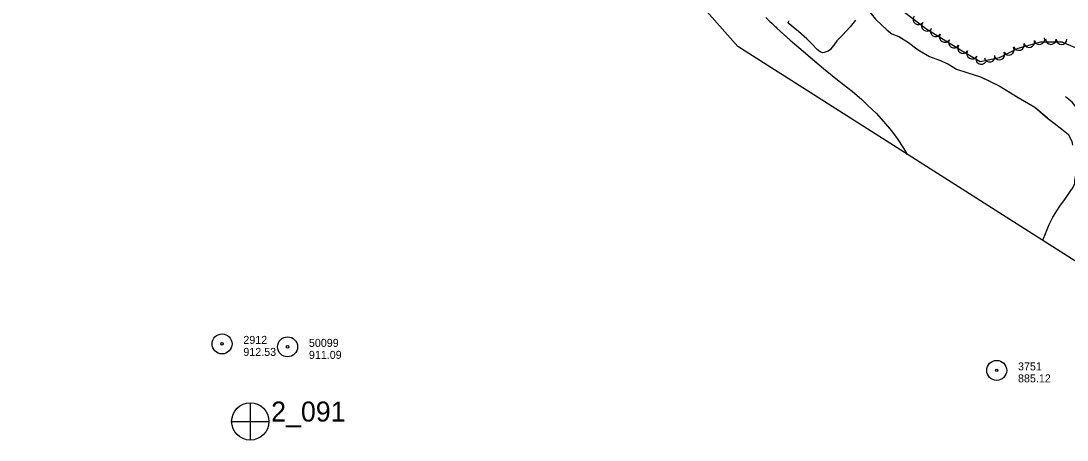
# Model space of a CAD drawing. Extents: x 353423 to 364002, y 127000 to 201942.
# Drawn here: x 359135 to 359919, y 130761 to 131076 of the extents above; entities that cross this region are included whole.
import ezdxf

# ---------------------------------------------------------------- set-up
doc = ezdxf.new("R2010")
doc.units = 0
for name, color, linetype in [('E_FEN_Generic', 7, 'Continuous'), ('E_MISCPROP', 7, 'Continuous'), ('E_RDWY_AsphConc', 7, 'Continuous'), ('E_RDWY_Gravel', 7, 'Continuous'), ('E_STRUCT_WingWall', 7, 'Continuous')]:
    doc.layers.add(name, color=color, linetype=linetype)

msp = doc.modelspace()

# ---------------------------------------------------------------- linework, layer by layer
at = {"layer": 'E_FEN_Generic'}
msp.add_lwpolyline([(359705.15, 131217.18), (359716.87, 131196.21), (359727.14, 131184.61), (359740.11, 131169.33), (359746.6, 131152.93), (359753.69, 131134.87), (359765.77, 131116.26), (359778.47, 131100.37), (359791.27, 131087.18), (359814.21, 131069.75), (359840.82, 131053.43), (359854.26, 131045.41), (359868.8, 131048.49), (359882.84, 131055.52), (359899.75, 131060.34), (359915.5, 131060.18), (359933.67, 131052.48)], dxfattribs=at)
for centre, start, end in [((359808, 131077.09), 142.76832, 322.75299), ((359814.37, 131072.25), 142.76832, 322.75299), ((359820.94, 131068.08), 148.50343, 328.48811), ((359827.76, 131063.9), 148.50343, 328.48811), ((359834.58, 131059.72), 148.50343, 328.48811), ((359841.4, 131055.54), 148.50343, 328.48811), ((359883.39, 131057.85), 195.92301, 15.90769), ((359891.09, 131060.05), 195.92301, 15.90769), ((359898.78, 131062.24), 195.92301, 15.90769), ((359907.36, 131062.35), 179.42433, 359.40901), ((359915.36, 131062.27), 179.42433, 359.40901), ((359848.24, 131051.44), 149.16341, 329.14809), ((359855.11, 131047.34), 149.16341, 329.14809), ((359861.4, 131049.06), 191.97875, 11.96343), ((359868.65, 131050.76), 206.59346, 26.57813), ((359875.8, 131054.33), 206.59346, 26.57813)]:
    msp.add_arc(centre, 4, start, end, dxfattribs=at)
at = {"layer": 'E_MISCPROP'}
for points in [[(359760.91, 131076.37), (359756.85, 131071.61), (359753.87, 131068.16), (359751.19, 131065.55), (359748.9, 131062.95), (359746.84, 131060.91), (359744.49, 131057.68), (359743.18, 131055.86), (359742.15, 131054.56), (359740.27, 131053.2), (359737.42, 131052.14), (359735.99, 131051.97), (359734.23, 131052.66), (359731.97, 131054.38), (359728.29, 131058.49), (359724.27, 131062.38), (359718.15, 131067.87), (359714.13, 131071.24), (359711.12, 131073.7), (359710.28, 131074.79), (359711.19, 131076.26)], [(359939.81, 130886.51), (359939.87, 130891.15), (359939.48, 130906.79), (359939.39, 130923.06), (359939.58, 130939.67), (359939.2, 130955.94), (359938.42, 130972.49), (359937.29, 130986.55), (359935.74, 130993.89), (359932.42, 131001.76), (359928.13, 131008.89), (359923.21, 131014.88), (359918.22, 131019.06)]]:
    msp.add_lwpolyline(points, dxfattribs=at)
at = {"layer": 'E_RDWY_AsphConc'}
for centre, radius in [((359285.83, 130833.57), 7.5), ((359334.98, 130831.34), 7.5), ((359285.83, 130833.57), 0.96), ((359334.98, 130831.34), 0.96), ((359866.66, 130813.7), 7.5), ((359866.66, 130813.7), 7.5), ((359866.66, 130813.7), 7.5), ((359866.66, 130813.7), 0.96), ((359866.66, 130813.7), 0.96), ((359866.66, 130813.7), 0.96)]:
    msp.add_circle(centre, radius, dxfattribs=at)
at = {"layer": 'E_RDWY_Gravel'}
for p, q in [((359306.97, 130789.41), (359306.91, 130761.56)), ((359293.07, 130775.38), (359320.97, 130775.37))]:
    msp.add_line(p, q, dxfattribs=at)
msp.add_lwpolyline([(360050.1, 130816.27), (359672.48, 131056.75), (359280.39, 131500.31), (359008.41, 131703.83)], dxfattribs=at)
msp.add_circle((359307.03, 130775.39), 14, dxfattribs=at)
at = {"layer": 'E_STRUCT_WingWall'}
for points in [[(359769.37, 131085.26), (359775.81, 131077.27), (359784.59, 131068.98), (359787.93, 131066.18), (359793.22, 131064.28), (359800.53, 131059.81), (359807.67, 131054.26), (359816.41, 131049.15), (359823.79, 131046.56), (359830.09, 131043.68), (359836.62, 131039.73), (359844.23, 131037.14), (359854.56, 131034.02), (359868.53, 131027.18), (359882.76, 131018.53), (359895.24, 131011.19), (359904.76, 131003.07), (359909.69, 130999.23), (359915.59, 130994.66), (359920.4, 130990.76)], [(359769.37, 131085.26), (359775.81, 131077.27), (359784.59, 131068.98), (359787.93, 131066.18), (359790.09, 131065.4)], [(359693.56, 131078.46), (359701.89, 131070.57), (359711.8, 131061.43), (359721.49, 131053.13), (359736.79, 131040.21), (359748.63, 131030.71), (359758.32, 131023.27), (359765.58, 131016.87), (359770.16, 131012.58), (359776.22, 131006.69), (359781.77, 131000.41), (359787.88, 130993.55), (359792.17, 130987.73), (359796.69, 130980.49), (359799.58, 130975.81)], [(359696.63, 131075.55), (359698.08, 131074.18)], [(359700.99, 131071.43), (359701.89, 131070.57), (359702.44, 131070.06)], [(359705.38, 131067.35), (359711.8, 131061.43), (359721.49, 131053.13), (359727.23, 131048.28)], [(359793.8, 131063.92), (359795.5, 131062.88)], [(359798.92, 131060.79), (359800.53, 131059.81), (359800.62, 131059.74)], [(359803.78, 131057.29), (359805.35, 131056.06)], [(359808.59, 131053.72), (359816.41, 131049.15), (359823.79, 131046.56), (359830.09, 131043.68), (359834.54, 131040.99)], [(359727.23, 131048.28), (359736.79, 131040.21), (359748.63, 131030.71), (359749.67, 131029.91)], [(359834.54, 131040.99), (359836.62, 131039.73), (359844.23, 131037.14), (359854.56, 131034.02), (359861.51, 131030.62)], [(359752.84, 131027.48), (359754.43, 131026.26)], [(359865.1, 131028.86), (359866.9, 131027.98)], [(359870.39, 131026.05), (359872.1, 131025.01)], [(359757.6, 131023.82), (359758.32, 131023.27), (359759.14, 131022.55)], [(359762.14, 131019.9), (359763.64, 131018.58)], [(359875.52, 131022.93), (359877.23, 131021.89)], [(359880.65, 131019.81), (359882.76, 131018.53), (359895.24, 131011.19), (359904.41, 131003.37)], [(359766.61, 131015.9), (359770.16, 131012.58), (359776.22, 131006.69), (359781.77, 131000.41), (359786.63, 130994.96)], [(359904.41, 131003.37), (359904.76, 131003.07), (359909.69, 130999.23), (359915.59, 130994.66), (359920.4, 130990.76), (359922.99, 130985.46), (359923.48, 130982.78)], [(359786.63, 130994.96), (359787.88, 130993.55), (359792.17, 130987.73), (359796.69, 130980.49), (359799.58, 130975.81)], [(359901.15, 130911.13), (359901.26, 130911.33), (359903.62, 130916.84), (359906.1, 130923.09), (359908.68, 130928.65), (359911.83, 130933.41), (359914.12, 130937.04), (359917.67, 130942.03), (359919.85, 130944.98), (359921.8, 130947.93), (359923.8, 130950.59), (359925.18, 130953.83), (359925.36, 130956.16), (359926.1, 130960.07)], [(359916.75, 130940.73), (359917.67, 130942.03), (359919.85, 130944.98), (359921.8, 130947.93), (359923.8, 130950.59), (359925.18, 130953.83), (359925.36, 130956.16), (359926.1, 130960.07)], [(359902.98, 130915.35), (359903.62, 130916.84), (359906.1, 130923.09), (359908.68, 130928.65), (359911.83, 130933.41), (359914.12, 130937.04), (359916.75, 130940.73)], [(359901.15, 130911.13), (359901.26, 130911.33), (359901.41, 130911.67)]]:
    msp.add_lwpolyline(points, dxfattribs=at)

# ---------------------------------------------------------------- texts
at = {"layer": 'E_RDWY_AsphConc'}
for s, p in [('2912', (359301.83, 130833.57)), ('50099', (359350.98, 130831.34)), ('912.53', (359301.83, 130824.57)), ('911.09', (359350.98, 130822.34)), ('3751', (359882.66, 130813.7)), ('3751', (359882.66, 130813.7)), ('3751', (359882.66, 130813.7)), ('885.12', (359882.66, 130804.7)), ('885.12', (359882.66, 130804.7)), ('885.12', (359882.66, 130804.7))]:
    msp.add_text(s, height=6, dxfattribs=at).set_placement(p)
at = {"layer": 'E_RDWY_Gravel'}
msp.add_text('2_091', height=15, dxfattribs=at).set_placement((359322.68, 130775.32))

doc.saveas('drawing.dxf')
